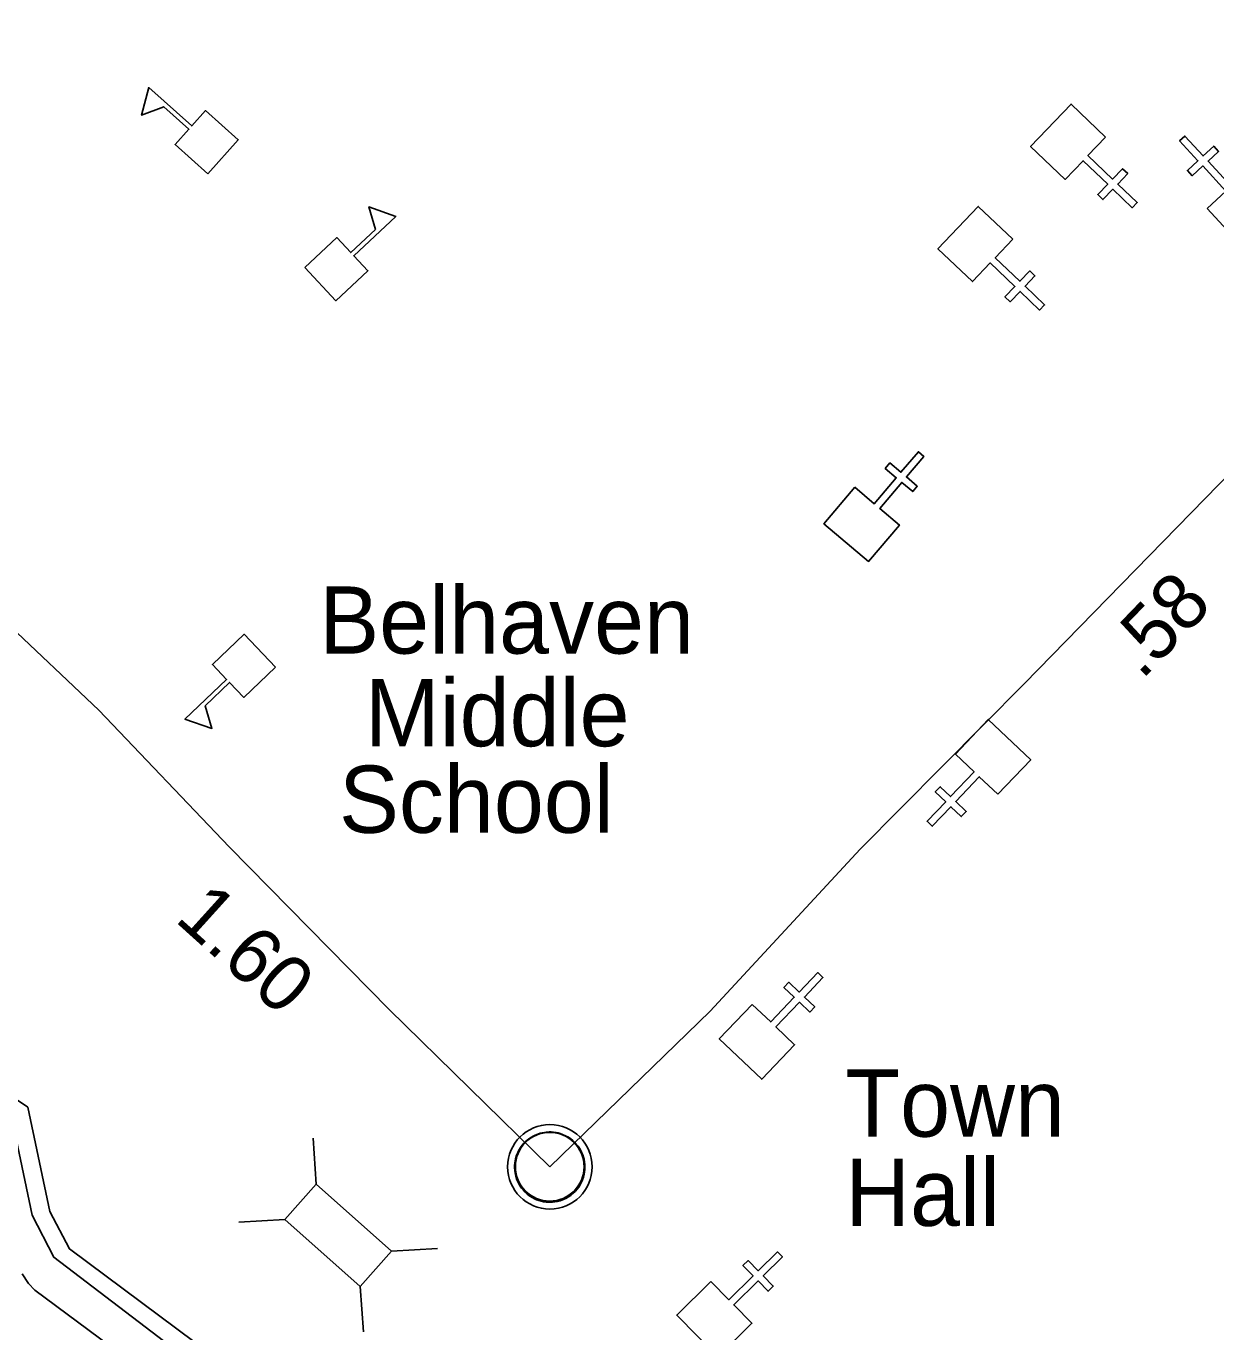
# Model space of a CAD drawing. Extents: x 2532689 to 2764727, y 536648 to 732970.
# Drawn here: x 2706574 to 2709229, y 658888 to 661804 of the extents above; entities that cross this region are included whole.
import ezdxf

# ---------------------------------------------------------------- set-up
doc = ezdxf.new("R2010")
doc.units = 0
for name, color, linetype in [('Exist Civil Demographics Community CELL', 7, 'Continuous'), ('Exist Civil Town Hall Label', 7, 'Continuous'), ('Exist Cultural Church CELL', 7, 'Continuous'), ('Exist Cultural Educational Facility High CELL', 7, 'Continuous'), ('Exist Cultural Educational Facility Middle CELL', 7, 'Continuous'), ('Exist Cultural Educational Facility Middle Label', 7, 'Continuous'), ('Exist Hydrographic Buffer Line', 7, 'Continuous'), ('Exist Hydrographic Creek Double Shore', 7, 'Continuous'), ('Exist Road Non-System Structure Non-Sys Other CELL', 7, 'Continuous'), ('Exist Road Primary US Attributed', 7, 'Continuous'), ('Exist Road Primary US Mileage Hundredths English Label', 7, 'Continuous')]:
    doc.layers.add(name, color=color, linetype=linetype)

msp = doc.modelspace()

# ---------------------------------------------------------------- linework, layer by layer
at = {"layer": 'Exist Civil Demographics Community CELL'}
msp.add_lwpolyline([(2707665.2, 659269), (2707666.2, 659274.6), (2707667.9, 659281.1), (2707670.9, 659288.3), (2707673.8, 659294.1), (2707677.1, 659299.8), (2707680.9, 659304.9), (2707684.9, 659309.3), (2707689.4, 659313.9), (2707695, 659318.5), (2707700.4, 659322.2), (2707705.3, 659325), (2707710.3, 659327.5), (2707715.8, 659329.8), (2707721.4, 659331.6), (2707725.8, 659332.7), (2707730.6, 659333.5), (2707734.7, 659334.2), (2707741.1, 659334.5), (2707745.5, 659334.4), (2707751.2, 659334.1), (2707756.1, 659333.4), (2707761, 659332.4), (2707766, 659331), (2707771.2, 659329), (2707777.8, 659326.1), (2707784.1, 659322.6), (2707789.2, 659319.1), (2707794.3, 659315.1), (2707797.6, 659311.9), (2707801.8, 659307.5), (2707805.6, 659302.9), (2707808.7, 659298.3), (2707811.8, 659293.3), (2707814.3, 659288.1), (2707816.3, 659283.1), (2707817.9, 659278.1), (2707819.2, 659273.5), (2707820.3, 659267.4), (2707820.9, 659262.7), (2707821.1, 659256.7), (2707821, 659250.9), (2707820.4, 659245.2), (2707819.5, 659239.8), (2707817.8, 659233.6), (2707815.9, 659227.8), (2707813.6, 659222.7), (2707810.5, 659216.7), (2707807.2, 659211.4), (2707803.7, 659206.7), (2707799.5, 659201.9), (2707794.2, 659197), (2707789.2, 659192.9), (2707784.2, 659189.4), (2707779.9, 659186.9), (2707773.1, 659183.7), (2707765.9, 659181), (2707760, 659179.5), (2707753.4, 659178.2), (2707748.9, 659177.7), (2707744.4, 659177.5), (2707738.9, 659177.5), (2707734.6, 659177.9), (2707728.9, 659178.6), (2707723, 659179.9), (2707718.4, 659181.2), (2707713.3, 659183.1), (2707708.7, 659185.1), (2707704.8, 659187.3), (2707698, 659191.4), (2707692.4, 659195.7), (2707687.5, 659200.2), (2707683, 659205), (2707679.8, 659209), (2707676.8, 659213.2), (2707672.8, 659220.3), (2707671, 659223.8), (2707669.3, 659227.8), (2707666.7, 659236), (2707665.2, 659243.1), (2707664.5, 659248.2), (2707664.2, 659254.5), (2707664.1, 659259.2), (2707664.7, 659265.7)], close=True, dxfattribs=at)
for centre, radius in [((2707742.8, 659256.6), 94.3), ((2707742.5, 659256.8), 76.7)]:
    msp.add_circle(centre, radius, dxfattribs=at)
at = {"layer": 'Exist Cultural Church CELL'}
for points in [[(2708983, 661555.9), (2708943.8, 661514.6), (2708998.8, 661462.1), (2709020.9, 661485.2), (2709032.5, 661474.2), (2709010.4, 661451), (2709053.9, 661409.5), (2709042.8, 661397.9), (2708999.3, 661439.4), (2708977.2, 661416.3), (2708965.7, 661427.3), (2708987.8, 661450.5), (2708932.7, 661503.1), (2708892.8, 661461.4), (2708815.8, 661534.9), (2708906, 661629.4)], [(2709209.8, 661396.6), (2709251.6, 661435.2), (2709200, 661491.2), (2709176.5, 661469.5), (2709165.6, 661481.3), (2709189.2, 661503), (2709148.4, 661547.2), (2709160.2, 661558), (2709200.9, 661513.8), (2709224.5, 661535.5), (2709235.3, 661523.8), (2709211.8, 661502.1), (2709263.4, 661446.1), (2709305.9, 661485.1), (2709378, 661406.9), (2709282, 661318.3)], [(2708775.9, 661327.6), (2708736.7, 661286.3), (2708791.8, 661233.8), (2708813.9, 661256.9), (2708825.4, 661245.9), (2708803.3, 661222.7), (2708846.8, 661181.2), (2708835.7, 661169.6), (2708792.3, 661211.1), (2708770.2, 661188), (2708758.6, 661199), (2708780.7, 661222.2), (2708725.6, 661274.7), (2708685.7, 661233.1), (2708608.7, 661306.6), (2708698.9, 661401.1)], [(2708423.2, 660773.8), (2708466.7, 660737.1), (2708516, 660795.2), (2708491.5, 660815.9), (2708501.9, 660828.1), (2708526.3, 660807.4), (2708565.2, 660853.3), (2708577.4, 660842.9), (2708538.5, 660797), (2708562.9, 660776.3), (2708552.6, 660764.1), (2708528.2, 660784.8), (2708479, 660726.7), (2708522.9, 660689.4), (2708454, 660608.2), (2708354.4, 660692.6)], [(2708742.6, 660088.4), (2708701.2, 660127.5), (2708648.8, 660072.3), (2708672, 660050.3), (2708661, 660038.7), (2708637.8, 660060.7), (2708596.4, 660017.1), (2708584.7, 660028.1), (2708626.2, 660071.7), (2708603, 660093.8), (2708614, 660105.4), (2708637.2, 660083.3), (2708689.6, 660138.5), (2708647.9, 660178.3), (2708721.2, 660255.5), (2708815.9, 660165.6)], [(2708194.3, 659619.2), (2708235.6, 659580), (2708288.1, 659635.1), (2708265, 659657.2), (2708276, 659668.7), (2708299.2, 659646.7), (2708340.6, 659690.2), (2708352.2, 659679.2), (2708310.8, 659635.6), (2708333.9, 659613.5), (2708322.9, 659602), (2708299.7, 659624.1), (2708247.2, 659568.9), (2708288.9, 659529.1), (2708215.5, 659452), (2708120.9, 659542.1)], [(2708102, 659000.3), (2708142, 658959.8), (2708196.2, 659013.3), (2708173.8, 659036.1), (2708185.2, 659047.3), (2708207.6, 659024.5), (2708250.5, 659066.7), (2708261.7, 659055.3), (2708218.9, 659013.1), (2708241.3, 658990.3), (2708229.9, 658979), (2708207.5, 659001.8), (2708153.2, 658948.4), (2708193.6, 658907.3), (2708117.8, 658832.6), (2708026.1, 658925.6)]]:
    msp.add_lwpolyline(points, close=True, dxfattribs=at)
at = {"layer": 'Exist Cultural Educational Facility High CELL'}
for points in [[(2706979.4, 661473.9), (2706906.3, 661539.1), (2706937, 661573.4), (2706880.9, 661623.4), (2706831.5, 661604.4), (2706847.4, 661666.1), (2706943.4, 661580.6), (2706974, 661614.9), (2707047.1, 661549.8)], [(2707195.6, 661264.3), (2707267, 661331.3), (2707298.5, 661297.8), (2707353.3, 661349.2), (2707338.8, 661400.1), (2707398.8, 661378.7), (2707305.1, 661290.8), (2707336.6, 661257.2), (2707265.2, 661190.2)]]:
    msp.add_lwpolyline(points, close=True, dxfattribs=at)
at = {"layer": 'Exist Cultural Educational Facility Middle CELL'}
msp.add_lwpolyline([(2707130.5, 660372.3), (2707059.6, 660304.7), (2707027.9, 660338), (2706973.5, 660286.2), (2706988.4, 660235.5), (2706928.2, 660256.3), (2707021.3, 660345), (2706989.5, 660378.3), (2707060.4, 660445.9)], close=True, dxfattribs=at)
at = {"layer": 'Exist Hydrographic Buffer Line'}
for points in [[(2706541.7, 659365.6), (2706587.6, 659148.6), (2706635.4, 659054.7), (2706911.4, 658844.1)], [(2706564.7, 659017.5), (2706578.8, 658996.2), (2706593.6, 658981.4), (2706832.7, 658803.1), (2706834.7, 658778.3), (2706840.1, 658758), (2706848.9, 658739.1), (2706861, 658722), (2706983.4, 658611.9), (2707002, 658598.3), (2707180.2, 658493.8), (2707226, 658480), (2707201, 658449.7), (2707192.1, 658430.7), (2707178.8, 658368.6), (2707177, 658346.7), (2707178.6, 658325.9), (2707184.1, 658305.7), (2707193, 658286.7), (2707204.8, 658269.6), (2707304.5, 658165.6)]]:
    msp.add_lwpolyline(points, dxfattribs=at)
at = {"layer": 'Exist Hydrographic Creek Double Shore'}
for points in [[(2706577.4, 659389.8), (2706431.8, 659487.3), (2706321.9, 659551.8), (2706253.8, 659631.1), (2706251.8, 659706.6), (2706174.9, 659782.3), (2705974.9, 659784), (2705889.8, 659849.5), (2705814.8, 659856.3), (2705723.8, 659829.7), (2705655.9, 659886), (2705637.8, 659944.4), (2705620.8, 659976.5), (2705542.9, 660108), (2705423.8, 660205), (2705388.9, 660252.8), (2705304.8, 660636.9), (2705244.8, 660726.4), (2705005.9, 660969.6), (2704936.8, 661052.2), (2704909.9, 661152.9), (2704893.7, 661477.3), (2704850.8, 661541.2)], [(2706577.4, 659389.8), (2706626.8, 659156.9), (2706670.9, 659073.3), (2706950.8, 658864.6), (2706952.8, 658799.1), (2707063, 658701.8), (2707240.9, 658597.3), (2707383.9, 658557.1), (2707410.9, 658482.6), (2707304.9, 658389.7), (2707296.9, 658346.7), (2707390.8, 658248.8), (2707473.9, 658261.9), (2707547.9, 658330.6), (2707630.9, 658324.1), (2707723.8, 658291.7), (2707766.9, 658227.9), (2707763, 658060.2), (2707872.9, 657985.8), (2708090.9, 657942.1), (2708463.9, 657678.1), (2708801, 657550.5), (2708917.9, 657522.4), (2709302.9, 657455.9)]]:
    msp.add_lwpolyline(points, dxfattribs=at)
at = {"layer": 'Exist Road Non-System Structure Non-Sys Other CELL'}
for p, q in [((2707214.7, 659320.7), (2707220.9, 659218)), ((2707048.4, 659133.1), (2707151.1, 659139.3)), ((2707389.2, 659068.2), (2707491.9, 659074.4)), ((2707319.7, 658989.8), (2707327.1, 658888.5))]:
    msp.add_line(p, q, dxfattribs=at)
msp.add_lwpolyline([(2707220.9, 659218), (2707389.5, 659068.6), (2707319.7, 658989.8), (2707151.1, 659139.3)], close=True, dxfattribs=at)
at = {"layer": 'Exist Road Primary US Attributed'}
for points in [[(2707742.8, 659256.6), (2708100.9, 659604.4), (2708435.5, 659965.6), (2708801.1, 660335), (2709950.1, 661511.4), (2710308, 661780.3), (2710366.6, 661822.2), (2710401.7, 661848.5), (2710899.5, 662189.1), (2711537.6, 662627.9), (2711888.4, 662888.8), (2712074, 663047.2), (2712221.4, 663178.3), (2712718.2, 663623.5)], [(2704252.5, 662701.4), (2704634.8, 662342.2), (2704940.2, 662033.5), (2705631.9, 661363.3), (2705940, 661051.3), (2705985.8, 661021.5), (2706237.8, 660763.8), (2706396.1, 660597), (2706525.8, 660475.6), (2706736, 660276.3), (2707027, 659971), (2707384.1, 659607.9), (2707742.8, 659256.6)]]:
    msp.add_lwpolyline(points, dxfattribs=at)

# ---------------------------------------------------------------- texts
at = {"layer": 'Exist Civil Town Hall Label'}
for s, p in [('Town', (2708401.9, 659324)), ('Hall', (2708401.9, 659124.8))]:
    msp.add_text(s, height=150, dxfattribs=at).set_placement(p)
at = {"layer": 'Exist Cultural Educational Facility Middle Label'}
for s, p in [('Belhaven', (2707228, 660402.5)), ('Middle', (2707329.8, 660195.6)), ('School', (2707272.1, 660002.4))]:
    msp.add_text(s, height=150, dxfattribs=at).set_placement(p)
at = {"layer": 'Exist Road Primary US Mileage Hundredths English Label'}
for s, rotation, p in [('.58', 46.047, (2709063.7, 660341.9)), ('1.60', 317.9344, (2706902.8, 659807.2))]:
    msp.add_text(s, height=125, rotation=rotation, dxfattribs=at).set_placement(p)

doc.saveas('drawing.dxf')
